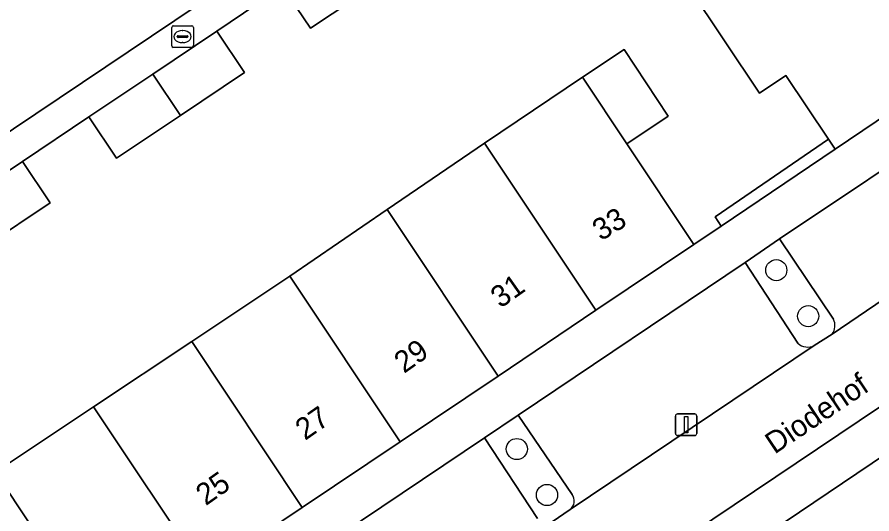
# Model space of a CAD drawing. Extents: x 158793 to 159888, y 384317 to 385256.
# Drawn here: x 158965.31 to 159004.84, y 384446.8 to 384469.76 of the extents above; entities that cross this region are included whole.
import ezdxf

# ---------------------------------------------------------------- set-up
doc = ezdxf.new("R2010")
doc.units = 0
for name, color, linetype in [('IMGEO_Boom', 7, 'Continuous'), ('IMGEO_Erf', 7, 'Continuous'), ('IMGEO_Groenvoorziening', 7, 'Continuous'), ('IMGEO_Haag', 7, 'Continuous'), ('IMGEO_Kolk', 7, 'Continuous'), ('IMGEO_Lichtmast', 7, 'Continuous'), ('IMGEO_Openbare_ruimte_label', 7, 'Continuous'), ('IMGEO_Pand', 7, 'Continuous'), ('IMGEO_Pand_nummerreeks', 7, 'Continuous'), ('IMGEO_Parkeervlak_open', 7, 'Continuous'), ('IMGEO_Rijbaan_lokaal_open', 7, 'Continuous'), ('IMGEO_Voetpad_open', 7, 'Continuous')]:
    doc.layers.add(name, color=color, linetype=linetype)

msp = doc.modelspace()

# ---------------------------------------------------------------- linework, layer by layer
at = {"layer": 'IMGEO_Boom'}
for centre in [(159000.415, 384458.068), (159001.891, 384455.941), (158988.417, 384449.8), (158989.81, 384447.677)]:
    msp.add_circle(centre, 0.489, dxfattribs=at)
at = {"layer": 'IMGEO_Erf'}
for points in [[(158931.985, 384470.661), (158927.032, 384467.352), (158930.408, 384462.343), (158930.491, 384462.4), (158930.801, 384462.609), (158935.276, 384465.641), (158943.056, 384454.159), (158937.758, 384450.569), (158934.816, 384454.912), (158929.876, 384451.565), (158929.729, 384451.467), (158946.793, 384426.143), (158948.78, 384427.473), (158943.638, 384435.126), (158953.397, 384441.672), (158948.388, 384449.092), (158945.339, 384447.08), (158944.092, 384448.97), (158947.141, 384450.982), (158946.426, 384452.066), (158957.61, 384459.566), (158977.952, 384473.207)], [(158981.834, 384471.228), (158978.877, 384469.247), (158977.582, 384471.183), (158974.54, 384469.111), (158975.82, 384467.2), (158972.862, 384465.219), (158969.904, 384463.238), (158968.624, 384465.149), (158965.562, 384463.094), (158966.841, 384461.182), (158963.883, 384459.204)], [(158964.293, 384448.738), (158968.842, 384451.745), (158973.38, 384454.769), (158977.917, 384457.793), (158982.421, 384460.868), (158986.925, 384463.943), (158991.452, 384466.985), (158993.383, 384468.26), (158995.419, 384465.178), (158993.501, 384463.911), (158996.604, 384459.255), (158997.867, 384460.106), (158997.595, 384460.538), (159002.823, 384464.117), (159000.858, 384467.062), (158999.645, 384466.25), (158996.366, 384471.143)], [(159006.179, 384450.036), (158998.792, 384445.072), (158999.142, 384444.592), (159001.847, 384446.411), (159004.658, 384442.26), (159009.298, 384445.399)]]:
    msp.add_lwpolyline(points, dxfattribs=at)
at = {"layer": 'IMGEO_Groenvoorziening'}
msp.add_lwpolyline([(159003.132, 384463.653), (159002.823, 384464.117), (158997.595, 384460.538), (158997.867, 384460.106)], close=True, dxfattribs=at)
for points in [[(159003.057, 384455.799), (159000.565, 384459.513), (158998.98, 384458.421), (159001.418, 384454.687)], [(159002.168, 384454.587), (159002.994, 384455.113)], [(158990.97, 384447.703), (158988.475, 384451.371), (158986.921, 384450.32), (158989.377, 384446.597)], [(158990.051, 384446.438), (158990.875, 384447.009)]]:
    msp.add_lwpolyline(points, dxfattribs=at)
for centre, radius, start, end in [((159002.484, 384455.506), 0.644, 322.4032, 27.1026), ((159001.863, 384455.163), 0.652, 226.916, 297.8947), ((158990.582, 384447.403), 0.491, 306.7048, 37.7059)]:
    msp.add_arc(centre, radius, start, end, dxfattribs=at)
at = {"layer": 'IMGEO_Haag'}
msp.add_lwpolyline([(159003.132, 384463.653), (159002.823, 384464.117), (158997.595, 384460.538), (158997.867, 384460.106)], close=True, dxfattribs=at)
at = {"layer": 'IMGEO_Kolk'}
for p, q in [((158972.456, 384468.437), (158972.456, 384469.289)), ((158972.531, 384469.363), (158973.383, 384469.363)), ((158972.944, 384469.143), (158972.969, 384469.143)), ((158973.457, 384469.289), (158973.457, 384468.437)), ((158972.715, 384468.857), (158972.715, 384468.869)), ((158973.153, 384468.82), (158972.755, 384468.82)), ((158972.758, 384468.906), (158973.156, 384468.906)), ((158973.199, 384468.869), (158973.199, 384468.857)), ((158973.383, 384468.363), (158972.531, 384468.363)), ((158972.967, 384468.583), (158972.942, 384468.583))]:
    msp.add_line(p, q, dxfattribs=at)
for points in [[(158972.456, 384468.437), (158972.456, 384469.289)], [(158972.531, 384469.363), (158973.383, 384469.363)], [(158973.457, 384469.289), (158973.457, 384468.437)], [(158973.383, 384468.363), (158972.531, 384468.363)]]:
    msp.add_lwpolyline(points, dxfattribs=at)
for centre, radius, start, end in [((158972.533, 384469.287), 0.0765, 91.552, 178.448), ((158972.533, 384469.287), 0.0765, 91.552, 178.448), ((158973.381, 384469.287), 0.0765, 1.552, 88.448), ((158973.381, 384469.287), 0.0765, 1.552, 88.448), ((158972.755, 384468.866), 0.0403, 85.8775, 175.7526), ((158972.752, 384468.856), 0.0366, 178.938, 274.7102), ((158973.156, 384468.863), 0.043, 264.8664, 352.4533), ((158973.16, 384468.868), 0.0386, 1.7309, 96.639), ((158972.533, 384468.439), 0.0765, 181.552, 268.448), ((158972.533, 384468.439), 0.0765, 181.552, 268.448), ((158973.381, 384468.439), 0.0765, 271.552, 358.448), ((158973.381, 384468.439), 0.0765, 271.552, 358.448)]:
    msp.add_arc(centre, radius, start, end, dxfattribs=at)
for centre, major_axis, ratio, start_param, end_param in [((158972.943, 384468.863), (-0.387, 0.002), 0.722429, 4.712389, 7.853982), ((158972.968, 384468.863), (-0.39, 0.002), 0.717154, 1.570796, 4.712389)]:
    msp.add_ellipse(centre, major_axis=major_axis, ratio=ratio, start_param=start_param, end_param=end_param, dxfattribs=at)
at = {"layer": 'IMGEO_Lichtmast'}
for p, q in [((158995.75, 384450.525), (158995.75, 384451.325)), ((158995.75, 384451.325), (158995.75, 384450.525)), ((158995.85, 384451.425), (158996.64, 384451.425)), ((158996.64, 384451.425), (158995.85, 384451.425)), ((158996.74, 384451.325), (158996.74, 384450.525)), ((158996.74, 384450.525), (158996.74, 384451.325)), ((158996.64, 384450.425), (158995.85, 384450.425)), ((158995.85, 384450.425), (158996.64, 384450.425))]:
    msp.add_line(p, q, dxfattribs=at)
msp.add_lwpolyline([(158996.17, 384451.3), (158996.32, 384451.3), (158996.32, 384450.55), (158996.17, 384450.55), (158996.17, 384451.3)], dxfattribs=at)
for centre, start, end in [((158995.85, 384451.325), 90, 180), ((158995.85, 384451.325), 90, 180), ((158996.64, 384451.325), 0, 90), ((158996.64, 384451.325), 360, 90), ((158995.85, 384450.525), 180, 270), ((158995.85, 384450.525), 180, 270), ((158996.64, 384450.525), 270, 0), ((158996.64, 384450.525), 270, 0)]:
    msp.add_arc(centre, 0.1, start, end, dxfattribs=at)
at = {"layer": 'IMGEO_Pand'}
for points in [[(159003.891, 384476.185), (158996.366, 384471.143), (158999.645, 384466.25), (159000.858, 384467.062), (159002.823, 384464.117), (159003.132, 384463.653), (159009.443, 384467.906)], [(158980.541, 384473.162), (158977.582, 384471.183), (158978.877, 384469.247), (158981.834, 384471.228)], [(158971.582, 384467.13), (158972.862, 384465.219), (158975.82, 384467.2), (158974.54, 384469.111)], [(158993.501, 384463.911), (158995.419, 384465.178), (158993.383, 384468.26), (158991.452, 384466.985)], [(158971.582, 384467.13), (158968.624, 384465.149), (158969.904, 384463.238), (158972.862, 384465.219)], [(158993.501, 384463.911), (158991.452, 384466.985), (158986.925, 384463.943), (158992.076, 384456.215), (158996.604, 384459.255)], [(158982.421, 384460.868), (158987.548, 384453.176), (158992.076, 384456.215), (158986.925, 384463.943)], [(158963.883, 384459.204), (158966.841, 384461.182), (158965.562, 384463.094), (158962.605, 384461.116)], [(158977.917, 384457.793), (158983.02, 384450.136), (158987.548, 384453.176), (158982.421, 384460.868)], [(158973.38, 384454.769), (158978.493, 384447.097), (158983.02, 384450.136), (158977.917, 384457.793)], [(158973.38, 384454.769), (158968.842, 384451.745), (158973.965, 384444.058), (158978.493, 384447.097)], [(158969.438, 384441.019), (158973.965, 384444.058), (158968.842, 384451.745), (158964.293, 384448.738)], [(158969.438, 384441.019), (158964.293, 384448.738), (158959.767, 384445.697), (158964.91, 384437.98)]]:
    msp.add_lwpolyline(points, close=True, dxfattribs=at)
at = {"layer": 'IMGEO_Parkeervlak_open'}
for points in [[(159011.225, 384461.303), (159008.779, 384465.005), (159000.565, 384459.513), (159003.057, 384455.799)], [(159002.994, 384455.113), (159011.846, 384461.124)], [(159001.418, 384454.687), (158998.98, 384458.421), (158988.475, 384451.371), (158990.97, 384447.703)], [(158990.875, 384447.009), (159002.168, 384454.587)], [(158989.377, 384446.597), (158986.921, 384450.32), (158976.481, 384443.312), (158978.948, 384439.621)]]:
    msp.add_lwpolyline(points, dxfattribs=at)
for centre, radius, start, end in [((159002.484, 384455.506), 0.644, 322.4032, 27.1026), ((159001.863, 384455.163), 0.652, 226.916, 297.8947), ((158990.582, 384447.403), 0.491, 306.7048, 37.7059)]:
    msp.add_arc(centre, radius, start, end, dxfattribs=at)
at = {"layer": 'IMGEO_Rijbaan_lokaal_open'}
msp.add_lwpolyline([(158998.74, 384488.257), (158999.348, 384487.608), (159015.46, 384463.54), (159012.899, 384461.808), (159011.846, 384461.124), (159002.994, 384455.113), (159002.168, 384454.587), (158990.875, 384447.009), (158990.051, 384446.438), (158978.82, 384438.898), (158978.068, 384438.392), (158972.845, 384434.887), (158972.165, 384434.387), (158970.351, 384434.688), (158968.275, 384437.803), (158964.867, 384435.489), (158998.844, 384386.033), (159049.456, 384420.063), (159008.108, 384481.658)], dxfattribs=at)
msp.add_lwpolyline([(159017.774, 384460.19), (159043.895, 384421.261), (159041.344, 384419.489), (159040.331, 384418.81), (159031.302, 384412.733), (159030.507, 384412.198), (159019.222, 384404.615), (159018.471, 384404.103), (159007.355, 384396.638), (159006.62, 384396.109), (159001.248, 384392.51), (159000.579, 384392.073), (158998.84, 384392.408), (158996.748, 384395.467), (158995.635, 384397.2), (158990.453, 384404.922), (158984.192, 384414.211), (158983.393, 384415.396), (158979.027, 384421.873), (158974.75, 384428.194), (158974.445, 384428.713), (158973.327, 384430.334)], close=True, dxfattribs=at)
at = {"layer": 'IMGEO_Voetpad_open'}
for points in [[(158977.952, 384473.207), (158957.61, 384459.566), (158946.426, 384452.066), (158947.141, 384450.982), (158948.388, 384449.092), (158953.397, 384441.672), (158955.627, 384438.352), (158958.193, 384434.533), (158958.703, 384433.773), (158960.383, 384434.94), (158955.242, 384442.657), (158949.008, 384452.015), (158950.677, 384453.131), (158953.637, 384455.109), (158956.596, 384457.086), (158959.646, 384459.137), (158962.605, 384461.116), (158965.562, 384463.094), (158968.624, 384465.149), (158971.582, 384467.13), (158974.54, 384469.111), (158977.582, 384471.183)], [(159049.456, 384420.063), (158998.844, 384386.033), (158964.867, 384435.489), (158968.275, 384437.803), (158970.419, 384439.296), (158974.871, 384442.203), (158976.481, 384443.312), (158986.921, 384450.32), (158988.475, 384451.371), (158998.98, 384458.421), (159000.565, 384459.513), (159008.779, 384465.005), (159011.053, 384466.564), (159009.443, 384467.906), (159003.132, 384463.653), (158997.867, 384460.106), (158996.604, 384459.255), (158992.076, 384456.215), (158987.548, 384453.176), (158983.02, 384450.136), (158978.493, 384447.097), (158973.965, 384444.058), (158969.438, 384441.019), (158964.91, 384437.98)]]:
    msp.add_lwpolyline(points, dxfattribs=at)
msp.add_lwpolyline([(158998.792, 384445.072), (159006.179, 384450.036), (159014.545, 384455.657), (159017.243, 384457.47), (159038.416, 384425.907), (159039.519, 384424.235), (159041.673, 384420.97), (159041.344, 384419.489), (159043.895, 384421.261), (159017.774, 384460.19), (158973.327, 384430.334), (158974.445, 384428.713), (158977.814, 384430.976), (158989.37, 384438.742)], close=True, dxfattribs=at)

# ---------------------------------------------------------------- texts
at = {"layer": 'IMGEO_Openbare_ruimte_label'}
msp.add_text('Diodehof', height=1, rotation=33.9125, dxfattribs=at).set_placement((159000.335, 384449.539))
at = {"layer": 'IMGEO_Pand_nummerreeks'}
for s, rotation, p in [('33', 31.3368, (158992.305, 384459.394)), ('31', 35.1751, (158987.66, 384456.281)), ('29', 35.1751, (158983.2, 384453.27)), ('27', 34.8331, (158978.622, 384450.173)), ('25', 35.1751, (158974.03, 384447.155))]:
    msp.add_text(s, height=1, rotation=rotation, dxfattribs=at).set_placement(p)

doc.saveas('drawing.dxf')
